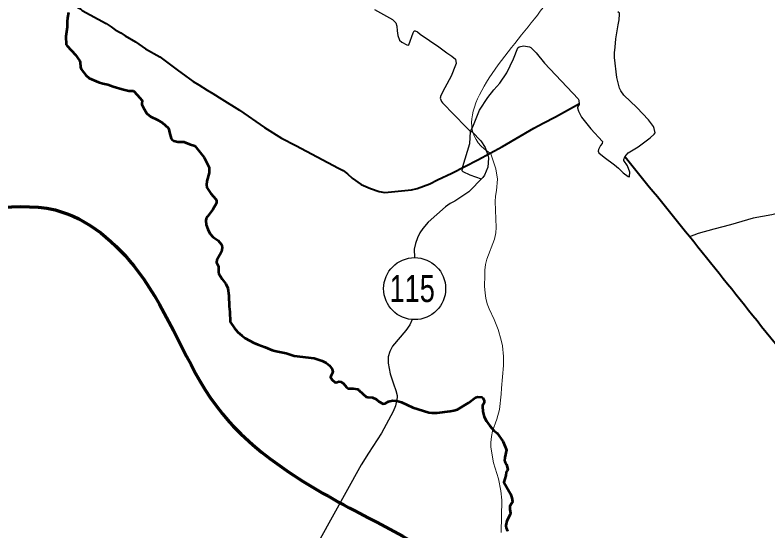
# Model space of a CAD drawing. Extents: x 553962 to 842807, y 8883888 to 9032388.
# Drawn here: x 753653 to 763398, y 8952182 to 8958856 of the extents above; entities that cross this region are included whole.
import ezdxf
from ezdxf.enums import TextEntityAlignment as Align

# ---------------------------------------------------------------- set-up
doc = ezdxf.new("R2010")
doc.units = 0
doc.header["$LTSCALE"] = 200
for name, color, linetype, lineweight in [('12', 7, 'Continuous', 25), ('14', 7, 'Continuous', 13), ('21', 7, 'Continuous', 25), ('24', 7, 'Continuous', 25), ('48', 7, 'Continuous', 25), ('51', 7, 'Continuous', 70)]:
    doc.layers.add(name, color=color, linetype=linetype, lineweight=lineweight)

msp = doc.modelspace()

# ---------------------------------------------------------------- linework, layer by layer
at = {"layer": '12', "lineweight": 40}
for points in [[(753866.8, 8959388.1), (754029.7, 8959255.4), (754273.1, 8959074.6), (754315.3, 8959050.4), (754424.8, 8958977.4), (754499, 8958935.4), (754521.9, 8958913.6), (754830.4, 8958745.4), (754896.1, 8958704.8), (754948.1, 8958666.3), (755022.1, 8958627.1), (755080.2, 8958588.1), (755212.9, 8958510.5), (755342.6, 8958419.2), (755526.8, 8958316.3), (755751.2, 8958147.5)], [(755751.2, 8958147.5), (755862.2, 8958064), (755958, 8957996.2), (756032.6, 8957954.2), (756137.7, 8957884), (756214, 8957842.6), (756328.1, 8957767.5), (756559.2, 8957627.5), (756879.8, 8957401.3), (757104, 8957264.6), (757287.1, 8957167.7), (757840.4, 8956875)], [(759805, 8957070.3), (759963.8, 8957157.4), (760368.2, 8957393.4), (760487, 8957457.4), (760649.4, 8957537.9), (760959, 8957710.3)], [(757840.4, 8956875), (757898, 8956844.5), (757957.3, 8956800.7), (758017.3, 8956746), (758132.8, 8956665.6), (758252.6, 8956612), (758364.7, 8956572), (758441.3, 8956562.7), (758786.4, 8956593.9), (758858.3, 8956611.9), (759022.3, 8956672.3), (759120.5, 8956724.4), (759308, 8956809.8), (759644.5, 8956982.5), (759805, 8957070.3)]]:
    msp.add_lwpolyline(points, dxfattribs=at)
at = {"layer": '12'}
for points in [[(759689.9, 8956732.7), (759543.3, 8956787), (759453.4, 8956827.9), (759441.1, 8956839.4), (759450.5, 8956898), (759538.2, 8957195.8), (759549.6, 8957346.3), (759553.3, 8957357.9), (759571, 8957344.3), (759680.6, 8957229.9), (759737, 8957142.1), (759777.6, 8957031.5), (759780.6, 8957004.8), (759774.7, 8956889.8), (759729.9, 8956785.1), (759706.9, 8956753.4), (759526.3, 8956568.6), (759344.8, 8956450.4), (759284.8, 8956417.4), (759226.1, 8956377.1), (758999, 8956178.4), (758931.1, 8956094.6), (758894, 8956037.2), (758861.3, 8955972.4), (758835.9, 8955899.8), (758821.1, 8955826.8), (758825.4, 8955718.1)], [(764071.8, 8956426.7), (763971, 8956395.5), (763720.5, 8956331.2), (763648.1, 8956319.8), (763449.9, 8956272.7), (763209, 8956229.3), (762911.9, 8956140.7), (762698.3, 8956084.6)], [(762698.3, 8956084.6), (762494.3, 8956031.1), (762382.1, 8955988.1)], [(758795.3, 8954919.8), (758763.7, 8954849.6), (758709.9, 8954774.5), (758538.4, 8954573), (758503, 8954502.6), (758484, 8954433.8), (758484.1, 8954352.4), (758508.3, 8954214.7), (758549.7, 8954085.3), (758582.8, 8954000), (758600.3, 8953935.2), (758599.5, 8953906.9), (758576.1, 8953802), (758547.2, 8953725.3), (758396.4, 8953446.5), (758226.2, 8953190.3), (758132.7, 8953038)], [(758132.7, 8953038), (757580.3, 8952039.8), (757484.9, 8951743.2), (757384.6, 8951334.8)]]:
    msp.add_lwpolyline(points, dxfattribs=at)
at = {"layer": '12', "lineweight": 40}
msp.add_spline([(761549.2, 8957020.4), (762383.1, 8955993.9), (763257, 8954902.9), (764214.4, 8953717.3), (766168.2, 8951324.4), (767086.6, 8950171.6), (770317.8, 8946184.2), (771971, 8944146), (773006.3, 8942876.2), (773223.4, 8942642.3), (773373.7, 8942274.8), (774008.3, 8940921.5), (774359, 8940136.3), (774475.8, 8939919.1), (774642.8, 8939785.5), (774893.3, 8939668.5), (775511.2, 8939484.7), (775928.6, 8939267.5), (776078.9, 8939184), (776379.5, 8938916.7), (776680.1, 8938749.6), (776830.4, 8938582.6), (777398.1, 8938348.7), (777899.1, 8938231.7), (778550.4, 8938482.3), (779134.8, 8938866.6), (779452.1, 8939250.8), (779569, 8939384.5), (779685.9, 8939351.1), (779852.9, 8939217.4), (780086.7, 8939217.4), (780604.3, 8939451.3), (781055.2, 8939618.4), (781439.3, 8939618.4), (781823.3, 8939518.1), (782090.5, 8939401.2), (782290.9, 8939367.8), (782524.7, 8939518.1), (782858.7, 8939618.4), (783192.6, 8939651.8), (783509.9, 8939818.9), (783910.7, 8940119.6), (784278.1, 8940336.8), (784625.2, 8940434.5)], degree=3, dxfattribs=at)
at = {"layer": '14'}
msp.add_lwpolyline([(759805, 8957070.3), (759809.7, 8957060.9), (759876.2, 8956866.7), (759896, 8956733.5), (759886, 8956587.7), (759873.4, 8956514.6), (759867.3, 8956445.9), (759879.8, 8956106.2), (759877.3, 8956037.4), (759858.6, 8955956.3), (759761.5, 8955697.4), (759741.8, 8955628.8), (759734.4, 8955555.9), (759735.8, 8955487.2), (759729.9, 8955349.5), (759736.2, 8955258.9), (759747.1, 8955195), (759765.6, 8955122.1), (759788.1, 8955057.4), (759856.1, 8954919.7), (759906.8, 8954790.2), (759947.4, 8954648.7), (759961.4, 8954575.8), (759976.4, 8954438.3), (759973.9, 8954322.7), (759947.5, 8954029.8), (759946, 8953952.7), (759923.2, 8953754.8), (759889.6, 8953629.9), (759834.2, 8953471.3), (759819.5, 8953402.5), (759811.3, 8953325.1), (759812.4, 8953265), (759848.2, 8953062.8), (759909.9, 8952856.4), (759942.4, 8952701.7), (759952.9, 8952580.2), (759946.5, 8952160.2)], dxfattribs=at)
msp.add_spline([(761326.7, 8960433.8), (760878.8, 8959550), (760374.9, 8958805.9), (759682, 8957166.3), (759809.7, 8957060.9)], degree=3, dxfattribs=at)
at = {"layer": '21'}
for points in [[(758306, 8958929.9), (758539.4, 8958798.4), (758570.9, 8958770.5), (758581.6, 8958755.2), (758594, 8958710.9), (758597.7, 8958651.4), (758608.3, 8958591.8), (758630.7, 8958530.3), (758658.3, 8958506.6), (758722.6, 8958472.6), (758739.5, 8958467.4), (758749.1, 8958469.2), (758804.9, 8958627.7), (758819.6, 8958652.9), (758832.5, 8958653.7), (758862.6, 8958638.9), (758895.1, 8958607.2), (759137.6, 8958446.3), (759240.8, 8958367.8), (759305.9, 8958326.1), (759355.4, 8958284.4), (759361.1, 8958229.7), (759356.1, 8958207.5), (759296.4, 8958064.8), (759214.4, 8957916.7), (759160.7, 8957806.5), (759158.7, 8957795.2)], [(761460.2, 8958729), (761471.4, 8958793.2), (761478, 8958868), (761475.3, 8958881.2), (761456.2, 8958896.2)], [(761699.8, 8957660.8), (761534.4, 8957820.5), (761494.3, 8957876.1), (761476.7, 8957908.7), (761441.7, 8958050.3), (761410.2, 8958307.4), (761410.3, 8958367.7), (761421.6, 8958439.5), (761428.9, 8958549.5), (761460.2, 8958729)], [(759588.1, 8957430.5), (759665.6, 8957627.1), (759774.1, 8957789.3), (759851, 8957889.6), (759926.4, 8957977.2), (760019.3, 8958109.5), (760103.6, 8958290.5), (760163.1, 8958434.3), (760177, 8958444.1), (760236, 8958459.9), (760236, 8958459.9), (760311.5, 8958445.7), (760328.1, 8958437.3), (760399.4, 8958368.9), (760505.5, 8958234.5), (760941.1, 8957774.4), (760949.2, 8957754.5), (760953.1, 8957699.6), (760934.3, 8957666.8), (760932.5, 8957654.1), (760946.9, 8957611.2), (760983.8, 8957536.8), (761107.8, 8957384.2), (761255, 8957220.4), (761250.7, 8957192.7), (761230.3, 8957168.3), (761203.2, 8957115.4), (761200.8, 8957095.3), (761208, 8957075.8), (761277.5, 8957017.6), (761412.8, 8956919.4), (761466, 8956875.3), (761523.6, 8956817.2), (761588.2, 8956767.8), (761600.9, 8956762.8), (761607.8, 8956766.9), (761610.8, 8956824.1), (761578.4, 8956906.9), (761533.3, 8956976.3), (761532.5, 8956989.4), (761545, 8957020.8), (761589.6, 8957073.6), (761719.9, 8957149.7), (761874.4, 8957269.1), (761925.5, 8957315.7), (761936.7, 8957332.9), (761927.8, 8957389.9), (761916.5, 8957416.7), (761854.4, 8957499), (761699.8, 8957660.8)], [(759158.7, 8957795.2), (759156.5, 8957782.8), (759174.7, 8957739.3), (759187.4, 8957722), (759486.6, 8957410.7), (759541.3, 8957360.2), (759547, 8957358.6), (759554, 8957364.5), (759569.1, 8957391.3), (759588.1, 8957430.5)]]:
    msp.add_lwpolyline(points, dxfattribs=at)
at = {"layer": '24', "lineweight": 53}
for points in [[(754345.2, 8958889.9), (754331, 8958822.6), (754326, 8958771), (754328.4, 8958699.2), (754310.7, 8958580.2), (754315.6, 8958473.5), (754326.5, 8958456.4), (754433.4, 8958343.3), (754486.5, 8958269.1), (754495.6, 8958248.3), (754500.9, 8958184.1), (754506.9, 8958158.4), (754569.5, 8958079.4), (754610.9, 8958038.6)], [(754610.9, 8958038.6), (754610.9, 8958038.6), (754731.2, 8957987.7), (754791.1, 8957970), (754854.6, 8957958.1), (754922.6, 8957930.3), (755038.2, 8957895.5), (755123.8, 8957875.9), (755185.9, 8957875.1)], [(755185.9, 8957875.1), (755238.8, 8957821.3), (755295.4, 8957755.3), (755298.8, 8957744.7), (755293, 8957714.3), (755295, 8957700.2), (755316.4, 8957655.1), (755359, 8957583.6), (755405.6, 8957545), (755497.6, 8957501.2), (755563.5, 8957459.9), (755635.5, 8957398.1), (755644, 8957381.6), (755650.3, 8957338.2), (755674.1, 8957259.6), (755682.8, 8957247.8), (755709.3, 8957231.1), (755761.1, 8957215.6), (755838.8, 8957216.3), (755909.4, 8957183.9), (755979.1, 8957165.2)], [(755979.1, 8957165.2), (756099.8, 8957011.9), (756133.3, 8956953.6), (756164.7, 8956883.8)], [(756164.7, 8956883.8), (756167.7, 8956814.9), (756135.2, 8956708.9), (756132.8, 8956661.9), (756136.2, 8956626.4), (756187.9, 8956545.8), (756252.7, 8956472.7), (756258.8, 8956454.4), (756261.3, 8956424.2), (756215.1, 8956340.9), (756146.2, 8956251.2), (756128.1, 8956221.2), (756124, 8956199.7), (756128.2, 8956143.1), (756146.9, 8956084.8), (756173.9, 8956031), (756217.2, 8955981.5), (756283.3, 8955940.1), (756321.8, 8955893.7), (756329.4, 8955877.8), (756331.8, 8955847), (756324.5, 8955795.2), (756263.6, 8955684.9), (756259.8, 8955654.5), (756286.7, 8955604.2), (756288.2, 8955533), (756292.5, 8955510.1), (756334.1, 8955437.5), (756380.4, 8955379.2), (756407.6, 8955324), (756421.1, 8955229.4), (756423.2, 8955087.5), (756434.1, 8955015.4), (756438.6, 8954889.2), (756493.2, 8954806.4), (756538.7, 8954753.6), (756587.5, 8954711), (756633.8, 8954677.4), (756743.5, 8954615), (756793.6, 8954592.1), (756890.4, 8954560.2), (756980.7, 8954519.9), (757031, 8954506.2), (757164, 8954481.5), (757264.8, 8954446.9), (757524.6, 8954416.7), (757626.7, 8954382.9), (757679.9, 8954358.9), (757723, 8954324.3), (757758.4, 8954274.9), (757765.6, 8954237.9), (757739.5, 8954184.8), (757736.2, 8954171.3), (757757.5, 8954135.5), (757791.8, 8954108), (757806.3, 8954104.2), (757824.5, 8954106), (757844.9, 8954115.1), (757869, 8954113.3), (757902.6, 8954091.2), (757943.8, 8954043.1), (757966.1, 8954024.2), (758029.9, 8954025.6), (758085, 8954017.8), (758101.3, 8954008.5)], [(758101.3, 8954008.5), (758106.9, 8953999.7), (758199.7, 8953917.6), (758218.4, 8953912.5), (758277.7, 8953907), (758325.5, 8953888.4), (758361.3, 8953858.8), (758419, 8953828.6), (758444.5, 8953830.4), (758487.6, 8953856), (758504.7, 8953862.3), (758544.9, 8953868.4), (758596.1, 8953866.1), (758654.8, 8953849.9), (758801, 8953777.3), (759008.6, 8953716.3), (759048.5, 8953710.9), (759118.3, 8953710.2), (759284.1, 8953730.2), (759331.6, 8953739.6), (759379.3, 8953754.1), (759522.6, 8953839.4), (759613.7, 8953910.2), (759644.3, 8953919), (759693.9, 8953913.5), (759706.3, 8953902.4), (759724.5, 8953867.6), (759724, 8953840.1), (759705.2, 8953806.7), (759701.8, 8953791.3), (759706.6, 8953728), (759727, 8953657.3), (759757.2, 8953601.2), (759799.2, 8953541), (759851.7, 8953481.5), (759893.5, 8953445.3), (759965.3, 8953342.1)], [(759965.3, 8953342.1), (759970.4, 8953332.8), (760015.5, 8953230.4), (759993.3, 8953133.4), (759989.8, 8953090.2), (759995.2, 8953072.2), (760012.7, 8953041.9), (760030.5, 8952976.2), (760028.6, 8952967.7), (760010.5, 8952941.3), (760006.7, 8952900.2), (759980.5, 8952814.3), (760064.6, 8952661.4), (760083.7, 8952610.4), (760092.8, 8952563.5), (760088.5, 8952550.5), (760057.5, 8952502.3), (760057.1, 8952461.6), (760064.8, 8952411), (760063.1, 8952393.2), (760019.9, 8952313.4), (760004.7, 8952250.6), (760010.5, 8952223.1), (760028.2, 8952180.1)]]:
    msp.add_lwpolyline(points, dxfattribs=at)
at = {"layer": '24'}
for points in [[(754345.2, 8958889.9), (754331, 8958822.6), (754326, 8958771), (754328.4, 8958699.2), (754310.7, 8958580.2), (754315.6, 8958473.5), (754326.5, 8958456.4), (754433.4, 8958343.3), (754486.5, 8958269.1), (754495.6, 8958248.3), (754500.9, 8958184.1), (754506.9, 8958158.4), (754569.5, 8958079.4), (754610.9, 8958038.6)], [(754610.9, 8958038.6), (754610.9, 8958038.6), (754731.2, 8957987.7), (754791.1, 8957970), (754854.6, 8957958.1), (754922.6, 8957930.3), (755038.2, 8957895.5), (755123.8, 8957875.9), (755185.9, 8957875.1)], [(755185.9, 8957875.1), (755238.8, 8957821.3), (755295.4, 8957755.3), (755298.8, 8957744.7), (755293, 8957714.3), (755295, 8957700.2), (755316.4, 8957655.1), (755359, 8957583.6), (755405.6, 8957545), (755497.6, 8957501.2), (755563.5, 8957459.9), (755635.5, 8957398.1), (755644, 8957381.6), (755650.3, 8957338.2), (755674.1, 8957259.6), (755682.8, 8957247.8), (755709.3, 8957231.1), (755761.1, 8957215.6), (755838.8, 8957216.3), (755909.4, 8957183.9), (755979.1, 8957165.2)], [(755979.1, 8957165.2), (756099.8, 8957011.9), (756133.3, 8956953.6), (756164.7, 8956883.8)], [(756164.7, 8956883.8), (756167.7, 8956814.9), (756135.2, 8956708.9), (756132.8, 8956661.9), (756136.2, 8956626.4), (756187.9, 8956545.8), (756252.7, 8956472.7), (756258.8, 8956454.4), (756261.3, 8956424.2), (756215.1, 8956340.9), (756146.2, 8956251.2), (756128.1, 8956221.2), (756124, 8956199.7), (756128.2, 8956143.1), (756146.9, 8956084.8), (756173.9, 8956031), (756217.2, 8955981.5), (756283.3, 8955940.1), (756321.8, 8955893.7), (756329.4, 8955877.8), (756331.8, 8955847), (756324.5, 8955795.2), (756263.6, 8955684.9), (756259.8, 8955654.5), (756286.7, 8955604.2), (756288.2, 8955533), (756292.5, 8955510.1), (756334.1, 8955437.5), (756380.4, 8955379.2), (756407.6, 8955324), (756421.1, 8955229.4), (756423.2, 8955087.5), (756434.1, 8955015.4), (756438.6, 8954889.2), (756493.2, 8954806.4), (756538.7, 8954753.6), (756587.5, 8954711), (756633.8, 8954677.4), (756743.5, 8954615), (756793.6, 8954592.1), (756890.4, 8954560.2), (756980.7, 8954519.9), (757031, 8954506.2), (757164, 8954481.5), (757264.8, 8954446.9), (757524.6, 8954416.7), (757626.7, 8954382.9), (757679.9, 8954358.9), (757723, 8954324.3), (757758.4, 8954274.9), (757765.6, 8954237.9), (757739.5, 8954184.8), (757736.2, 8954171.3), (757757.5, 8954135.5), (757791.8, 8954108), (757806.3, 8954104.2), (757824.5, 8954106), (757844.9, 8954115.1), (757869, 8954113.3), (757902.6, 8954091.2), (757943.8, 8954043.1), (757966.1, 8954024.2), (758029.9, 8954025.6), (758085, 8954017.8), (758101.3, 8954008.5)], [(758101.3, 8954008.5), (758106.9, 8953999.7), (758199.7, 8953917.6), (758218.4, 8953912.5), (758277.7, 8953907), (758325.5, 8953888.4), (758361.3, 8953858.8), (758419, 8953828.6), (758444.5, 8953830.4), (758487.6, 8953856), (758504.7, 8953862.3), (758544.9, 8953868.4), (758596.1, 8953866.1), (758654.8, 8953849.9), (758801, 8953777.3), (759008.6, 8953716.3), (759048.5, 8953710.9), (759118.3, 8953710.2), (759284.1, 8953730.2), (759331.6, 8953739.6), (759379.3, 8953754.1), (759522.6, 8953839.4), (759613.7, 8953910.2), (759644.3, 8953919), (759693.9, 8953913.5), (759706.3, 8953902.4), (759724.5, 8953867.6), (759724, 8953840.1), (759705.2, 8953806.7), (759701.8, 8953791.3), (759706.6, 8953728), (759727, 8953657.3), (759757.2, 8953601.2), (759799.2, 8953541), (759851.7, 8953481.5), (759893.5, 8953445.3), (759965.3, 8953342.1)], [(759965.3, 8953342.1), (759970.4, 8953332.8), (760015.5, 8953230.4), (759993.3, 8953133.4), (759989.8, 8953090.2), (759995.2, 8953072.2), (760012.7, 8953041.9), (760030.5, 8952976.2), (760028.6, 8952967.7), (760010.5, 8952941.3), (760006.7, 8952900.2), (759980.5, 8952814.3), (760064.6, 8952661.4), (760083.7, 8952610.4), (760092.8, 8952563.5), (760088.5, 8952550.5), (760057.5, 8952502.3), (760057.1, 8952461.6), (760064.8, 8952411), (760063.1, 8952393.2), (760019.9, 8952313.4), (760004.7, 8952250.6), (760010.5, 8952223.1), (760028.2, 8952180.1)]]:
    msp.add_lwpolyline(points, dxfattribs=at)
at = {"layer": '48'}
msp.add_circle((758825.5, 8955317.1), 401.3, dxfattribs=at)
at = {"layer": '51'}
msp.add_spline([(747342.4, 8958565.6), (749432.7, 8958205.4), (750937.2, 8957279.7), (752368, 8956337.6), (754172.2, 8956334.5), (755242.9, 8955543), (756250.5, 8953808.3), (758113.5, 8952410.8), (759652, 8951301.3), (760267.6, 8949535.6), (760986.9, 8948333.5), (760502.6, 8946232.5), (759668.6, 8944042.3), (759179.8, 8942565.2), (759706.9, 8940959.9), (759428.9, 8938978.1), (758835.7, 8936830.3), (758601.8, 8935111.7), (759228.8, 8933320.4), (760124.4, 8931690.3), (761320.6, 8930403.1), (761242, 8928736), (760637.9, 8926720.9), (759621.2, 8924467.4), (759154.4, 8923808)], degree=3, dxfattribs=at)

# ---------------------------------------------------------------- texts
at = {"layer": '48', "width": 0.75}
msp.add_text('115', height=350, dxfattribs=at).set_placement((758793.9, 8955143.8), align=Align.CENTER)

doc.saveas('drawing.dxf')
